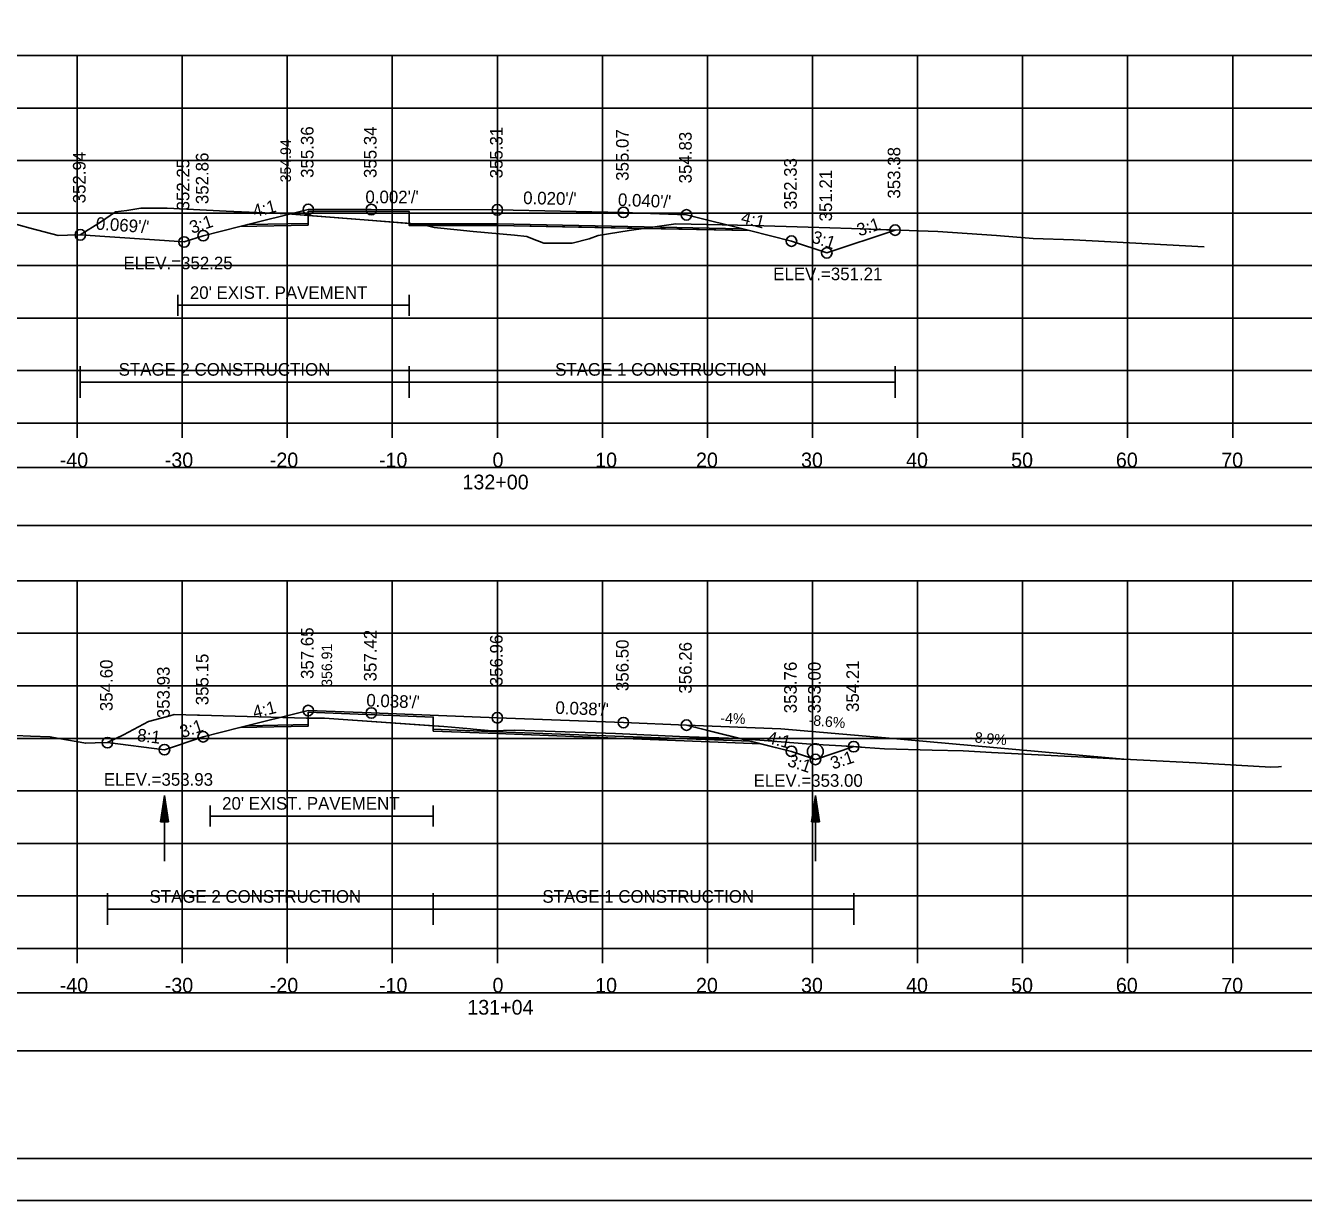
# Model space of a CAD drawing. Extents: x 1376273 to 1384221, y 378927 to 384592.
# Drawn here: x 1377012.9 to 1377134.5, y 381391.9 to 381503.7 of the extents above; entities that cross this region are included whole.
import ezdxf

# ---------------------------------------------------------------- set-up
doc = ezdxf.new("R2010")
doc.units = 0
for name, color, linetype in [('R_Alt Surface', 7, 'Continuous'), ('R_Axis', 7, 'Continuous'), ('R_Axis Annot', 7, 'Continuous'), ('R_Border', 7, 'Continuous'), ('R_Border Notes', 7, 'Continuous'), ('R_Dimension', 7, 'Continuous'), ('R_Drive', 7, 'Continuous'), ('R_Exist Surface', 7, 'Continuous'), ('R_Fin Surface', 7, 'Continuous'), ('R_Grid', 7, 'Continuous'), ('R_No Plot', 7, 'Continuous'), ('R_Water', 7, 'Continuous'), ('R_Xsect Elev', 7, 'Continuous'), ('R_Xsect Slope', 7, 'Continuous'), ('T_Detection Zones', 7, 'Continuous'), ('T_Notes', 7, 'Continuous'), ('T_Vehicle Path Lt Minor', 7, 'Continuous')]:
    doc.layers.add(name, color=color, linetype=linetype)

msp = doc.modelspace()

# ---------------------------------------------------------------- linework, layer by layer
at = {"layer": 'R_Alt Surface'}
for points in [[(1377033.97, 381484.75), (1377039.76, 381484.87), (1377039.77, 381486.03), (1377049.36, 381486.01), (1377049.36, 381484.84), (1377057.77, 381484.83), (1377081.03, 381484.36)], [(1377027.35, 381478.07), (1377027.35, 381476.07)], [(1377027.35, 381477.07), (1377049.36, 381477.07)], [(1377049.36, 381478.07), (1377049.36, 381476.07)], [(1377033.97, 381437.05), (1377039.76, 381437.17), (1377039.77, 381438.33), (1377051.66, 381437.87), (1377051.66, 381436.71), (1377057.77, 381436.48), (1377081.88, 381435.58)], [(1377030.42, 381429.45), (1377030.42, 381427.45)], [(1377051.66, 381429.45), (1377051.66, 381427.45)], [(1377030.42, 381428.45), (1377051.66, 381428.45)]]:
    msp.add_lwpolyline(points, dxfattribs=at)
at = {"layer": 'R_Axis'}
for p, q in [((1376907.77, 381465.85), (1377207.77, 381465.85)), ((1377017.77, 381464.45), (1377017.77, 381465.85)), ((1377027.77, 381464.45), (1377027.77, 381465.85)), ((1377037.77, 381464.45), (1377037.77, 381465.85)), ((1377047.77, 381464.45), (1377047.77, 381465.85)), ((1377057.77, 381464.45), (1377057.77, 381465.85)), ((1377067.77, 381464.45), (1377067.77, 381465.85)), ((1377077.77, 381464.45), (1377077.77, 381465.85)), ((1377087.77, 381464.45), (1377087.77, 381465.85)), ((1377097.77, 381464.45), (1377097.77, 381465.85)), ((1377107.77, 381464.45), (1377107.77, 381465.85)), ((1377117.77, 381464.45), (1377117.77, 381465.85)), ((1377127.77, 381464.45), (1377127.77, 381465.85)), ((1376907.77, 381415.85), (1377207.77, 381415.85)), ((1377017.77, 381414.45), (1377017.77, 381415.85)), ((1377027.77, 381414.45), (1377027.77, 381415.85)), ((1377037.77, 381414.45), (1377037.77, 381415.85)), ((1377047.77, 381414.45), (1377047.77, 381415.85)), ((1377057.77, 381414.45), (1377057.77, 381415.85)), ((1377067.77, 381414.45), (1377067.77, 381415.85)), ((1377077.77, 381414.45), (1377077.77, 381415.85)), ((1377087.77, 381414.45), (1377087.77, 381415.85)), ((1377097.77, 381414.45), (1377097.77, 381415.85)), ((1377107.77, 381414.45), (1377107.77, 381415.85)), ((1377117.77, 381414.45), (1377117.77, 381415.85)), ((1377127.77, 381414.45), (1377127.77, 381415.85))]:
    msp.add_line(p, q, dxfattribs=at)
at = {"layer": 'R_Axis Annot'}
for points in [[(1376907.2, 381456.1), (1377209.01, 381456.1), (1377209.01, 381461.62), (1376907.2, 381461.62)], [(1376907.2, 381406.1), (1377209.01, 381406.1), (1377209.01, 381411.62), (1376907.2, 381411.62)]]:
    msp.add_lwpolyline(points, close=True, dxfattribs=at)
at = {"layer": 'R_Border'}
msp.add_line((1377215.95, 381395.85), (1376899.77, 381395.85), dxfattribs=at)
at = {"layer": 'R_Dimension'}
for p, q in [((1377018.07, 381468.27), (1377018.07, 381471.27)), ((1377049.36, 381468.27), (1377049.36, 381471.27)), ((1377095.63, 381468.27), (1377095.63, 381471.27)), ((1377018.07, 381469.77), (1377095.63, 381469.77)), ((1377020.65, 381418.1), (1377020.65, 381421.1)), ((1377051.66, 381418.1), (1377051.66, 381421.1)), ((1377091.69, 381418.1), (1377091.69, 381421.1)), ((1377020.65, 381419.6), (1377091.69, 381419.6))]:
    msp.add_line(p, q, dxfattribs=at)
at = {"layer": 'R_Drive'}
for p, q in [((1377075.77, 381437.11), (1377084.76, 381436.75)), ((1377084.76, 381436.75), (1377094.72, 381435.89)), ((1377094.72, 381435.89), (1377117.77, 381433.85))]:
    msp.add_line(p, q, dxfattribs=at)
at = {"layer": 'R_Exist Surface'}
for points in [[(1377011.46, 381484.93), (1377013.31, 381484.43), (1377015.96, 381483.73), (1377016.85, 381483.76), (1377018.07, 381483.78), (1377020, 381485), (1377021.42, 381485.96), (1377022.49, 381486.09), (1377023.84, 381486.32), (1377025.11, 381486.31), (1377026.35, 381486.31), (1377031.96, 381486.04), (1377037.82, 381485.78), (1377045.1, 381485.2), (1377050.36, 381484.78), (1377050.75, 381484.73), (1377051.74, 381484.49), (1377053.93, 381484.26), (1377055.46, 381484.11), (1377059.39, 381483.74), (1377060.58, 381483.61), (1377061.12, 381483.4), (1377062.2, 381482.98), (1377063.44, 381482.98), (1377064.89, 381482.98), (1377066.5, 381483.4), (1377067.38, 381483.73), (1377070.32, 381484.18), (1377074.77, 381484.83), (1377082.08, 381484.66), (1377087.37, 381484.52), (1377091.49, 381484.37), (1377099.71, 381484.09), (1377105.28, 381483.72), (1377108.78, 381483.44), (1377112.63, 381483.31), (1377125.04, 381482.65)], [(1377009.02, 381436.26), (1377013.33, 381436.05), (1377015.19, 381435.98), (1377016.04, 381435.85), (1377018.59, 381435.39), (1377019.48, 381435.42), (1377020.65, 381435.44), (1377022.18, 381436.19), (1377024.57, 381437.46), (1377026.6, 381437.99), (1377027.02, 381438.11), (1377029.22, 381438.07), (1377029.42, 381438.07), (1377039.61, 381437.78), (1377041.3, 381437.76), (1377043.1, 381437.65), (1377052.66, 381436.98), (1377054.15, 381436.86), (1377055.21, 381436.77), (1377055.48, 381436.72), (1377057.23, 381436.56), (1377059.42, 381436.63), (1377069.02, 381436.32), (1377075.11, 381436.04), (1377080.74, 381435.83), (1377087.6, 381435.31), (1377090.52, 381435.15), (1377092.78, 381434.97), (1377094.63, 381434.85), (1377099.17, 381434.71), (1377102.12, 381434.66), (1377104.8, 381434.5), (1377114.29, 381434.02), (1377124.27, 381433.53), (1377131.4, 381433.11), (1377132.14, 381433.15), (1377132.43, 381433.17)]]:
    msp.add_lwpolyline(points, dxfattribs=at)
at = {"layer": 'R_Fin Surface'}
for points in [[(1377018.07, 381483.78), (1377027.95, 381483.1), (1377029.77, 381483.7), (1377033.26, 381484.58), (1377039.77, 381486.2), (1377045.77, 381486.19), (1377057.77, 381486.16), (1377069.77, 381485.92), (1377075.77, 381485.68), (1377081.77, 381484.18), (1377085.77, 381483.18), (1377089.13, 381482.06), (1377095.63, 381484.23)], [(1377020.65, 381435.44), (1377026.08, 381434.77), (1377029.77, 381436), (1377033.26, 381436.87), (1377039.77, 381438.5), (1377045.77, 381438.27), (1377057.77, 381437.81), (1377069.77, 381437.35), (1377075.77, 381437.11), (1377082.81, 381435.34), (1377085.77, 381434.61), (1377088.05, 381433.84), (1377091.69, 381435.06)]]:
    msp.add_lwpolyline(points, dxfattribs=at)
at = {"layer": 'R_Grid'}
for p, q in [((1376907.77, 381500.85), (1377207.77, 381500.85)), ((1376907.77, 381500.85), (1377207.77, 381500.85)), ((1377017.77, 381465.85), (1377017.77, 381500.85)), ((1377017.77, 381465.85), (1377017.77, 381500.85)), ((1377027.77, 381465.85), (1377027.77, 381500.85)), ((1377027.77, 381465.85), (1377027.77, 381500.85)), ((1377037.77, 381465.85), (1377037.77, 381500.85)), ((1377037.77, 381465.85), (1377037.77, 381500.85)), ((1377047.77, 381465.85), (1377047.77, 381500.85)), ((1377047.77, 381465.85), (1377047.77, 381500.85)), ((1377057.77, 381465.85), (1377057.77, 381500.85)), ((1377057.77, 381465.85), (1377057.77, 381500.85)), ((1377067.77, 381465.85), (1377067.77, 381500.85)), ((1377067.77, 381465.85), (1377067.77, 381500.85)), ((1377077.77, 381465.85), (1377077.77, 381500.85)), ((1377077.77, 381465.85), (1377077.77, 381500.85)), ((1377087.77, 381465.85), (1377087.77, 381500.85)), ((1377087.77, 381465.85), (1377087.77, 381500.85)), ((1377097.77, 381465.85), (1377097.77, 381500.85)), ((1377097.77, 381465.85), (1377097.77, 381500.85)), ((1377107.77, 381465.85), (1377107.77, 381500.85)), ((1377107.77, 381465.85), (1377107.77, 381500.85)), ((1377117.77, 381465.85), (1377117.77, 381500.85)), ((1377117.77, 381465.85), (1377117.77, 381500.85)), ((1377127.77, 381465.85), (1377127.77, 381500.85)), ((1377127.77, 381465.85), (1377127.77, 381500.85)), ((1376907.77, 381495.85), (1377207.77, 381495.85)), ((1376907.77, 381495.85), (1377207.77, 381495.85)), ((1376907.77, 381490.85), (1377207.77, 381490.85)), ((1376907.77, 381490.85), (1377207.77, 381490.85)), ((1376907.77, 381485.85), (1377207.77, 381485.85)), ((1376907.77, 381485.85), (1377207.77, 381485.85)), ((1376907.77, 381480.85), (1377207.77, 381480.85)), ((1376907.77, 381480.85), (1377207.77, 381480.85)), ((1376907.77, 381475.85), (1377207.77, 381475.85)), ((1376907.77, 381475.85), (1377207.77, 381475.85)), ((1376907.77, 381470.85), (1377207.77, 381470.85)), ((1376907.77, 381470.85), (1377207.77, 381470.85)), ((1376907.77, 381465.85), (1377207.77, 381465.85)), ((1376907.77, 381465.85), (1377207.77, 381465.85)), ((1376907.77, 381450.85), (1377207.77, 381450.85)), ((1376907.77, 381450.85), (1377207.77, 381450.85)), ((1377017.77, 381415.85), (1377017.77, 381450.85)), ((1377017.77, 381415.85), (1377017.77, 381450.85)), ((1377027.77, 381415.85), (1377027.77, 381450.85)), ((1377027.77, 381415.85), (1377027.77, 381450.85)), ((1377037.77, 381415.85), (1377037.77, 381450.85)), ((1377037.77, 381415.85), (1377037.77, 381450.85)), ((1377047.77, 381415.85), (1377047.77, 381450.85)), ((1377047.77, 381415.85), (1377047.77, 381450.85)), ((1377057.77, 381415.85), (1377057.77, 381450.85)), ((1377057.77, 381415.85), (1377057.77, 381450.85)), ((1377067.77, 381415.85), (1377067.77, 381450.85)), ((1377067.77, 381415.85), (1377067.77, 381450.85)), ((1377077.77, 381415.85), (1377077.77, 381450.85)), ((1377077.77, 381415.85), (1377077.77, 381450.85)), ((1377087.77, 381415.85), (1377087.77, 381450.85)), ((1377087.77, 381415.85), (1377087.77, 381450.85)), ((1377097.77, 381415.85), (1377097.77, 381450.85)), ((1377097.77, 381415.85), (1377097.77, 381450.85)), ((1377107.77, 381415.85), (1377107.77, 381450.85)), ((1377107.77, 381415.85), (1377107.77, 381450.85)), ((1377117.77, 381415.85), (1377117.77, 381450.85)), ((1377117.77, 381415.85), (1377117.77, 381450.85)), ((1377127.77, 381415.85), (1377127.77, 381450.85)), ((1377127.77, 381415.85), (1377127.77, 381450.85)), ((1376907.77, 381445.85), (1377207.77, 381445.85)), ((1376907.77, 381445.85), (1377207.77, 381445.85)), ((1376907.77, 381440.85), (1377207.77, 381440.85)), ((1376907.77, 381440.85), (1377207.77, 381440.85)), ((1376907.77, 381435.85), (1377207.77, 381435.85)), ((1376907.77, 381435.85), (1377207.77, 381435.85)), ((1376907.77, 381430.85), (1377207.77, 381430.85)), ((1376907.77, 381430.85), (1377207.77, 381430.85)), ((1376907.77, 381425.85), (1377207.77, 381425.85)), ((1376907.77, 381425.85), (1377207.77, 381425.85)), ((1376907.77, 381420.85), (1377207.77, 381420.85)), ((1376907.77, 381420.85), (1377207.77, 381420.85)), ((1376907.77, 381415.85), (1377207.77, 381415.85)), ((1376907.77, 381415.85), (1377207.77, 381415.85))]:
    msp.add_line(p, q, dxfattribs=at)
at = {"layer": 'R_No Plot'}
msp.add_line((1376887.37, 381391.87), (1377220.7, 381391.87), dxfattribs=at)
for points in [[(1376887.36, 381605.2), (1377220.7, 381605.2), (1377220.7, 381391.86), (1376887.36, 381391.86)], [(1377133.69, 381601.31), (1377133.69, 381591.43), (1377169.42, 381591.43), (1377169.42, 381588.51), (1377192.62, 381588.51), (1377192.62, 381564.17), (1377215.95, 381564.17), (1377215.95, 381395.85), (1376899.77, 381395.85), (1376899.77, 381601.31)]]:
    msp.add_lwpolyline(points, close=True, dxfattribs=at)
for points in [[(1377033.26, 381484.58), (1377039.76, 381484.7), (1377039.77, 381486.03), (1377049.36, 381486.01), (1377049.36, 381484.68), (1377057.77, 381484.66), (1377081.77, 381484.18)], [(1377033.26, 381436.87), (1377039.76, 381437), (1377039.77, 381438.33), (1377051.66, 381437.87), (1377051.66, 381436.54), (1377057.77, 381436.31), (1377082.81, 381435.34)]]:
    msp.add_lwpolyline(points, dxfattribs=at)
for centre in [(1377039.77, 381486.2), (1377039.77, 381486.2), (1377045.77, 381486.19), (1377045.77, 381486.19), (1377057.77, 381486.16), (1377057.77, 381486.16), (1377069.77, 381485.92), (1377069.77, 381485.92), (1377075.77, 381485.68), (1377075.77, 381485.68), (1377018.07, 381483.78), (1377029.77, 381483.7), (1377029.77, 381483.7), (1377095.63, 381484.23), (1377095.63, 381484.23), (1377027.95, 381483.1), (1377027.95, 381483.1), (1377027.95, 381483.1), (1377027.95, 381483.1), (1377085.77, 381483.18), (1377085.77, 381483.18), (1377089.13, 381482.06), (1377089.13, 381482.06), (1377089.13, 381482.06), (1377089.13, 381482.06), (1377039.77, 381438.5), (1377039.77, 381438.5), (1377045.77, 381438.27), (1377045.77, 381438.27), (1377057.77, 381437.81), (1377057.77, 381437.81), (1377069.77, 381437.35), (1377069.77, 381437.35), (1377075.77, 381437.11), (1377075.77, 381437.11), (1377020.65, 381435.44), (1377029.77, 381436), (1377029.77, 381436), (1377091.69, 381435.06), (1377091.69, 381435.06), (1377026.08, 381434.77), (1377026.08, 381434.77), (1377026.08, 381434.77), (1377026.08, 381434.77), (1377085.77, 381434.61), (1377085.77, 381434.61), (1377088.05, 381433.84), (1377088.05, 381433.84), (1377088.05, 381433.84), (1377088.05, 381433.84)]:
    msp.add_circle(centre, 0.5, dxfattribs=at)
at = {"layer": 'R_Water'}
for p, q in [((1377025.71, 381427.9), (1377026.08, 381430.4)), ((1377025.77, 381427.9), (1377026.08, 381429.98)), ((1377025.83, 381427.9), (1377026.08, 381429.55)), ((1377026.08, 381424.15), (1377026.08, 381430.4)), ((1377026.46, 381427.9), (1377026.08, 381430.4)), ((1377026.39, 381427.9), (1377026.08, 381429.98)), ((1377026.33, 381427.9), (1377026.08, 381429.55)), ((1377087.68, 381427.9), (1377088.05, 381430.4)), ((1377087.74, 381427.9), (1377088.05, 381429.98)), ((1377087.81, 381427.9), (1377088.05, 381429.55)), ((1377088.05, 381424.15), (1377088.05, 381430.4)), ((1377088.43, 381427.9), (1377088.05, 381430.4)), ((1377088.37, 381427.9), (1377088.05, 381429.98)), ((1377088.3, 381427.9), (1377088.05, 381429.55)), ((1377025.9, 381427.9), (1377026.08, 381429.13)), ((1377025.96, 381427.9), (1377026.08, 381428.71)), ((1377026.02, 381427.9), (1377026.08, 381428.29)), ((1377026.27, 381427.9), (1377026.08, 381429.13)), ((1377026.2, 381427.9), (1377026.08, 381428.71)), ((1377026.14, 381427.9), (1377026.08, 381428.29)), ((1377087.87, 381427.9), (1377088.05, 381429.13)), ((1377087.93, 381427.9), (1377088.05, 381428.71)), ((1377088, 381427.9), (1377088.05, 381428.29)), ((1377088.24, 381427.9), (1377088.05, 381429.13)), ((1377088.18, 381427.9), (1377088.05, 381428.71)), ((1377088.11, 381427.9), (1377088.05, 381428.29)), ((1377025.71, 381427.9), (1377026.46, 381427.9)), ((1377087.68, 381427.9), (1377088.43, 381427.9))]:
    msp.add_line(p, q, dxfattribs=at)
msp.add_circle((1377088.04, 381434.59), 0.75, dxfattribs=at)
at = {"layer": 'T_Detection Zones'}
for points in [[(1377018.07, 381483.78), (1377020, 381485), (1377021.42, 381485.96), (1377022.49, 381486.09), (1377023.84, 381486.32), (1377025.11, 381486.31), (1377026.35, 381486.31), (1377031.96, 381486.04), (1377037.82, 381485.78), (1377039.76, 381485.63), (1377039.76, 381484.7), (1377033.26, 381484.58), (1377029.77, 381483.7), (1377027.95, 381483.1)], [(1377049.36, 381484.86), (1377050.36, 381484.78), (1377050.75, 381484.73), (1377050.98, 381484.68), (1377049.36, 381484.68)], [(1377050.98, 381484.68), (1377051.74, 381484.49), (1377053.93, 381484.26), (1377055.46, 381484.11), (1377059.39, 381483.74), (1377060.58, 381483.61), (1377061.12, 381483.4), (1377062.2, 381482.98), (1377063.44, 381482.98), (1377064.89, 381482.98), (1377066.5, 381483.4), (1377067.38, 381483.73), (1377070.32, 381484.18), (1377071.69, 381484.38), (1377057.77, 381484.66)], [(1377071.69, 381484.38), (1377074.77, 381484.83), (1377082.08, 381484.66), (1377087.37, 381484.52), (1377091.49, 381484.37), (1377095.63, 381484.23), (1377089.13, 381482.06), (1377085.77, 381483.18), (1377081.77, 381484.18)], [(1377020.65, 381435.44), (1377022.18, 381436.19), (1377024.57, 381437.46), (1377026.6, 381437.99), (1377027.02, 381438.11), (1377029.22, 381438.07), (1377029.42, 381438.07), (1377039.61, 381437.78), (1377039.76, 381437.78), (1377039.76, 381437), (1377033.26, 381436.87), (1377029.77, 381436), (1377026.08, 381434.77)], [(1377051.66, 381437.05), (1377052.66, 381436.98), (1377054.15, 381436.86), (1377055.21, 381436.77), (1377055.48, 381436.72), (1377057.23, 381436.56), (1377059.42, 381436.63), (1377069.02, 381436.32), (1377075.11, 381436.04), (1377080.74, 381435.83), (1377087.6, 381435.31), (1377090.52, 381435.15), (1377091.69, 381435.06), (1377088.05, 381433.84), (1377085.77, 381434.61), (1377082.81, 381435.34), (1377057.77, 381436.31), (1377051.66, 381436.54)]]:
    msp.add_lwpolyline(points, close=True, dxfattribs=at)
at = {"layer": 'T_Notes'}
for p, q in [((1377084.76, 381436.75), (1377075.77, 381437.11)), ((1377094.72, 381435.89), (1377084.76, 381436.75)), ((1377117.77, 381433.85), (1377094.72, 381435.89)), ((1377091.69, 381435.06), (1377092.78, 381434.97))]:
    msp.add_line(p, q, dxfattribs=at)
for points in [[(1377075.77, 381437.11), (1377080.92, 381435.82), (1377082.01, 381435.55), (1377085.77, 381434.61), (1377088.05, 381433.84), (1377091.69, 381435.06)], [(1377092.78, 381434.97), (1377094.63, 381434.85), (1377099.17, 381434.71), (1377102.12, 381434.66), (1377104.8, 381434.5), (1377114.29, 381434.02), (1377117.77, 381433.85)]]:
    msp.add_lwpolyline(points, dxfattribs=at)
at = {"layer": 'T_Vehicle Path Lt Minor'}
for points in [[(1377039.76, 381485.63), (1377045.1, 381485.2), (1377049.36, 381484.86), (1377049.36, 381486.01), (1377039.77, 381486.03)], [(1377039.76, 381437.78), (1377041.3, 381437.76), (1377043.1, 381437.65), (1377051.66, 381437.05), (1377051.66, 381437.87), (1377039.77, 381438.33)]]:
    msp.add_lwpolyline(points, close=True, dxfattribs=at)

# ---------------------------------------------------------------- texts
at = {"layer": 'R_Alt Surface'}
for p in [(1377028.5, 381477.68), (1377031.57, 381429.06)]:
    msp.add_text("20' EXIST. PAVEMENT", height=1.2, dxfattribs=at).set_placement(p)
at = {"layer": 'R_Axis Annot'}
for s, p in [('-40', (1377016.11, 381461.65)), ('-30', (1377026.11, 381461.65)), ('-20', (1377036.11, 381461.65)), ('-10', (1377046.5, 381461.65)), ('0', (1377057.31, 381461.65)), ('10', (1377067.08, 381461.65)), ('20', (1377076.68, 381461.65)), ('30', (1377086.68, 381461.65)), ('40', (1377096.68, 381461.65)), ('50', (1377106.68, 381461.65)), ('60', (1377116.65, 381461.65)), ('70', (1377126.68, 381461.65)), ('132+00', (1377054.45, 381459.55)), ('-40', (1377016.11, 381411.65)), ('-30', (1377026.11, 381411.65)), ('-20', (1377036.11, 381411.65)), ('-10', (1377046.5, 381411.65)), ('0', (1377057.31, 381411.65)), ('10', (1377067.08, 381411.65)), ('20', (1377076.68, 381411.65)), ('30', (1377086.68, 381411.65)), ('40', (1377096.68, 381411.65)), ('50', (1377106.68, 381411.65)), ('60', (1377116.65, 381411.65)), ('70', (1377126.68, 381411.65)), ('131+04', (1377054.91, 381409.55))]:
    msp.add_text(s, height=1.4, dxfattribs=at).set_placement(p)
at = {"layer": 'R_Border Notes'}
for s, p in [('ELEV.=352.25', (1377022.18, 381480.5)), ('ELEV.=351.21', (1377084.03, 381479.46)), ('ELEV.=353.93', (1377020.31, 381431.34)), ('ELEV.=353.00', (1377082.16, 381431.24))]:
    msp.add_text(s, height=1.2, dxfattribs=at).set_placement(p)
at = {"layer": 'R_Dimension'}
for s, p in [('STAGE 2 CONSTRUCTION', (1377021.72, 381470.37)), ('STAGE 1 CONSTRUCTION', (1377063.27, 381470.37)), ('STAGE 2 CONSTRUCTION', (1377024.66, 381420.2)), ('STAGE 1 CONSTRUCTION', (1377062.06, 381420.2))]:
    msp.add_text(s, height=1.2, dxfattribs=at).set_placement(p)
at = {"layer": 'R_Drive'}
for s, rotation, p in [('-4%', 357.7094, (1377078.99, 381437.3)), ('-8.6%', 355.0754, (1377087.37, 381437.11)), ('-8.9%', 354.9353, (1377102.74, 381435.5))]:
    msp.add_text(s, height=1, rotation=rotation, dxfattribs=at).set_placement(p)
at = {"layer": 'R_Xsect Elev'}
for s, height, p in [('355.36', 1.2, (1377040.27, 381489.2)), ('355.34', 1.2, (1377046.27, 381489.19)), ('355.31', 1.2, (1377058.27, 381489.16)), ('354.94', 1, (1377038.12, 381488.78)), ('355.07', 1.2, (1377070.27, 381488.92)), ('354.83', 1.2, (1377076.27, 381488.68)), ('352.94', 1.2, (1377018.57, 381486.78)), ('352.86', 1.2, (1377030.27, 381486.7)), ('353.38', 1.2, (1377096.13, 381487.23)), ('352.25', 1.2, (1377028.45, 381486.1)), ('352.33', 1.2, (1377086.27, 381486.18)), ('351.21', 1.2, (1377089.63, 381485.06)), ('357.65', 1.2, (1377040.27, 381441.5)), ('357.42', 1.2, (1377046.27, 381441.27)), ('356.96', 1.2, (1377058.27, 381440.81)), ('356.91', 1, (1377042.04, 381440.76)), ('356.50', 1.2, (1377070.27, 381440.35)), ('356.26', 1.2, (1377076.27, 381440.11)), ('354.60', 1.2, (1377021.15, 381438.44)), ('355.15', 1.2, (1377030.27, 381439)), ('353.76', 1.2, (1377086.27, 381438.24)), ('353.00', 1.2, (1377088.55, 381438.23)), ('354.21', 1.2, (1377092.19, 381438.36)), ('353.93', 1.2, (1377026.58, 381437.77))]:
    msp.add_text(s, height=height, rotation=90, dxfattribs=at).set_placement(p)
at = {"layer": 'R_Xsect Slope'}
for s, rotation, p in [("0.002'/'", 359.8677, (1377045.21, 381486.79)), ("0.020'/'", 358.8542, (1377060.22, 381486.71)), ('4:1', 14.0362, (1377034.65, 381485.44)), ("0.040'/'", 357.7094, (1377069.23, 381486.54)), ("0.069'/'", 356.0288, (1377019.52, 381484.28)), ('3:1', 18.4349, (1377028.7, 381483.87)), ('4:1', 345.9638, (1377080.89, 381484.92)), ('3:1', 341.5651, (1377087.6, 381483.09)), ('3:1', 18.4349, (1377092.22, 381483.62)), ('4:1', 14.0362, (1377034.65, 381437.74)), ("0.038'/'", 357.7968, (1377045.28, 381438.89)), ("0.038'/'", 357.7677, (1377063.28, 381438.19)), ('8:1', 352.9517, (1377023.42, 381435.6)), ('3:1', 18.4349, (1377027.77, 381435.86)), ('4:1', 345.9638, (1377083.36, 381435.41)), ('3:1', 341.5651, (1377085.3, 381433.25)), ('3:1', 18.4349, (1377089.71, 381432.87))]:
    msp.add_text(s, height=1.2, rotation=rotation, dxfattribs=at).set_placement(p)

doc.saveas('drawing.dxf')
